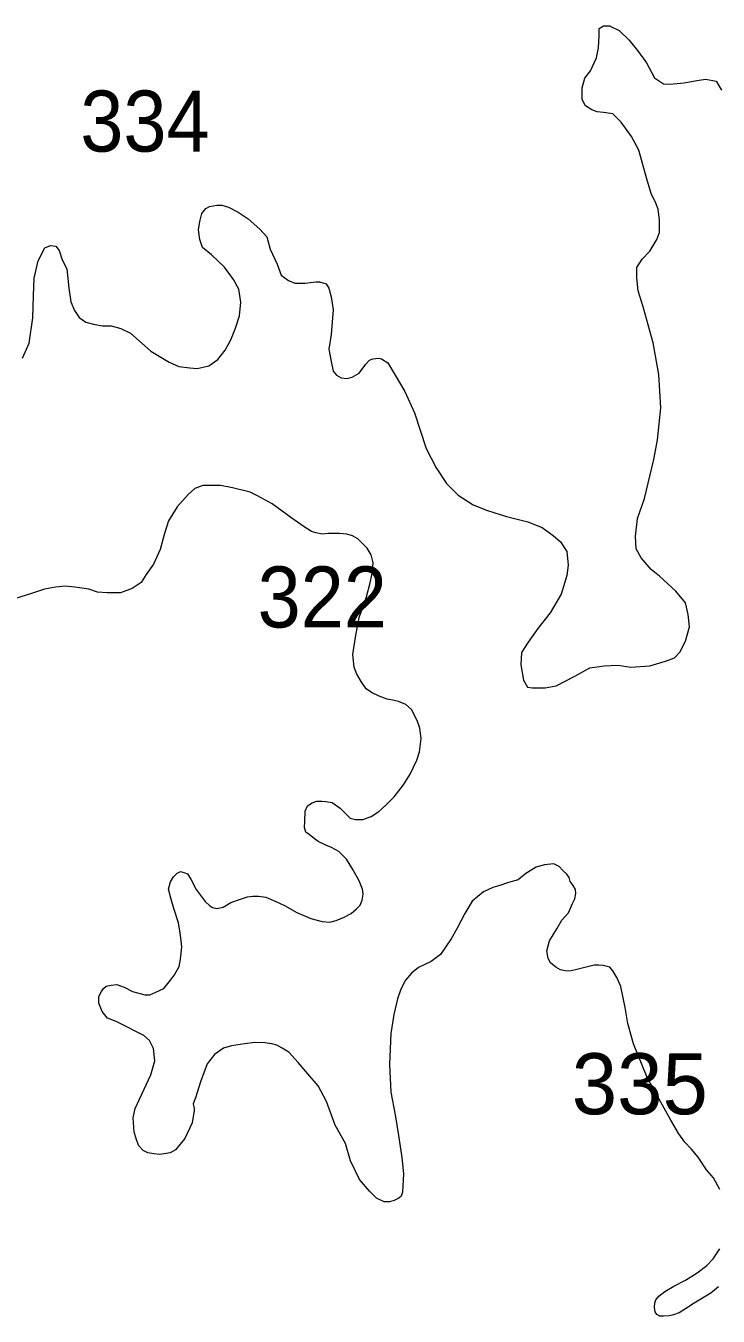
# Model space of a CAD drawing. Extents: x 445.4 to 500, y 8728.7 to 8784.
# Drawn here: x 464.741 to 466.557, y 8752.772 to 8756.155 of the extents above; entities that cross this region are included whole.
import ezdxf

# ---------------------------------------------------------------- set-up
doc = ezdxf.new("R2010")
doc.units = 0
doc.header["$LTSCALE"] = 0.064
doc.layers.add('2', color=7, linetype='Continuous', lineweight=13)
doc.layers.add('21', color=7, linetype='Continuous')

msp = doc.modelspace()

# ---------------------------------------------------------------- linework, layer by layer
at = {"layer": '2'}
for points in [[(465.5561, 8755.2392), (465.568, 8755.2324), (465.5834, 8755.2307), (465.597, 8755.2341), (465.6158, 8755.2443), (465.6329, 8755.2681), (465.6431, 8755.2784), (465.6517, 8755.2818), (465.667, 8755.2835), (465.6739, 8755.2818), (465.6909, 8755.2715), (465.7097, 8755.2392), (465.7353, 8755.1966), (465.7609, 8755.1404), (465.7916, 8755.0467), (465.8177, 8754.9963), (465.845, 8754.9554), (465.8757, 8754.9247), (465.9149, 8754.8992), (465.9525, 8754.8839), (466.002, 8754.8685), (466.0583, 8754.8549), (466.0958, 8754.8396), (466.1249, 8754.8191), (466.1436, 8754.8021), (466.1607, 8754.7765), (466.1641, 8754.7408), (466.1607, 8754.7135), (466.1457, 8754.6651), (466.1166, 8754.6157), (466.0842, 8754.5748), (466.0586, 8754.539), (466.0415, 8754.5118), (466.0398, 8754.4794), (466.0468, 8754.4398), (466.0571, 8754.4211), (466.0707, 8754.4194), (466.1031, 8754.4194), (466.1321, 8754.4245), (466.1816, 8754.45), (466.2209, 8754.4722), (466.2584, 8754.4773), (466.2943, 8754.479), (466.3284, 8754.4739), (466.3779, 8754.4773), (466.4189, 8754.4892), (466.4428, 8754.4977), (466.4564, 8754.513), (466.4718, 8754.542), (466.482, 8754.5795), (466.4786, 8754.6118), (466.4718, 8754.6425), (466.4462, 8754.6732), (466.4035, 8754.7123), (466.3813, 8754.7294), (466.3557, 8754.76), (466.3421, 8754.7839), (466.3405, 8754.8172), (466.3456, 8754.8632), (466.3644, 8754.916), (466.3883, 8755.0182), (466.3985, 8755.0693), (466.4071, 8755.1538), (466.402, 8755.2407), (466.3866, 8755.3242), (466.361, 8755.4178), (466.3473, 8755.4598), (466.3439, 8755.4938), (466.3439, 8755.5211), (466.3576, 8755.5432), (466.378, 8755.5637), (466.3968, 8755.5943), (466.4036, 8755.6131), (466.4036, 8755.6454), (466.4002, 8755.6744), (466.3934, 8755.6897), (466.3814, 8755.7153), (466.3695, 8755.7562), (466.349, 8755.8287), (466.3302, 8755.8645), (466.3029, 8755.902), (466.2807, 8755.9241), (466.2569, 8755.9275), (466.2398, 8755.9292), (466.2261, 8755.9344), (466.2091, 8755.9446), (466.2005, 8755.9616), (466.2005, 8755.9923), (466.2074, 8756.0178), (466.2227, 8756.0366), (466.2381, 8756.0706), (466.2432, 8756.0968), (466.245, 8756.1292), (466.245, 8756.1479), (466.2569, 8756.1548), (466.2723, 8756.1548), (466.2979, 8756.1428), (466.3235, 8756.1173), (466.3456, 8756.09), (466.3695, 8756.0577), (466.39, 8756.0185)], [(466.39, 8756.0185), (466.4139, 8756.0031), (466.4293, 8756.0014), (466.4685, 8756.0049), (466.501, 8756.0117), (466.5248, 8756.0151), (466.5522, 8756.01), (466.5658, 8755.9861)], [(464.7326, 8755.2838), (464.7497, 8755.323), (464.7599, 8755.3894), (464.7616, 8755.4474), (464.7633, 8755.4934), (464.7736, 8755.5383), (464.7907, 8755.5724), (464.806, 8755.5792), (464.8197, 8755.5775), (464.8282, 8755.5656), (464.8368, 8755.5417), (464.8487, 8755.5179), (464.8538, 8755.4668), (464.8589, 8755.431), (464.8692, 8755.4089), (464.8811, 8755.3901), (464.8982, 8755.3782), (464.9221, 8755.3714), (464.9426, 8755.368), (464.9648, 8755.368), (464.9904, 8755.3612), (465.016, 8755.3492), (465.0467, 8755.322), (465.0689, 8755.3016), (465.1172, 8755.2735), (465.1428, 8755.2616), (465.1718, 8755.2582), (465.1905, 8755.2565), (465.2213, 8755.2633), (465.2452, 8755.2803), (465.2639, 8755.3042), (465.2793, 8755.3314), (465.2912, 8755.3621), (465.3015, 8755.3945), (465.3049, 8755.4302), (465.2998, 8755.4643), (465.2861, 8755.4898), (465.2622, 8755.5222), (465.2281, 8755.5546), (465.2045, 8755.5741), (465.1977, 8755.5945), (465.1943, 8755.6201), (465.1977, 8755.6422), (465.2028, 8755.6627), (465.2131, 8755.6763), (465.2233, 8755.6814), (465.2421, 8755.6848), (465.2557, 8755.6848), (465.2728, 8755.6797), (465.2984, 8755.6661), (465.324, 8755.6491), (465.3547, 8755.6218), (465.3735, 8755.6014), (465.382, 8755.569), (465.4008, 8755.5298), (465.411, 8755.5009), (465.4298, 8755.4872), (465.4469, 8755.4804), (465.4742, 8755.4804), (465.5015, 8755.4838), (465.5117, 8755.4838), (465.5288, 8755.4787), (465.5356, 8755.4668), (465.5425, 8755.4446), (465.5476, 8755.4106), (465.5425, 8755.3458), (465.5356, 8755.3073), (465.5424, 8755.275), (465.5476, 8755.2494), (465.5561, 8755.2392)], [(465.6064, 8754.0741), (465.6254, 8754.0741), (465.6474, 8754.0821), (465.6675, 8754.0951), (465.6855, 8754.1121), (465.7075, 8754.1341), (465.7315, 8754.165), (465.7495, 8754.193), (465.7669, 8754.2295), (465.7739, 8754.2515), (465.7779, 8754.2864), (465.7749, 8754.3134), (465.7679, 8754.3334), (465.7529, 8754.3624), (465.7378, 8754.376), (465.7188, 8754.384), (465.7028, 8754.387), (465.6888, 8754.39), (465.6678, 8754.3979), (465.6478, 8754.4069), (465.6338, 8754.4169), (465.6207, 8754.4359), (465.6087, 8754.4569), (465.6027, 8754.4739), (465.6007, 8754.4898), (465.5987, 8754.5068), (465.6061, 8754.552), (465.6158, 8754.604), (465.6351, 8754.658), (465.6447, 8754.6946), (465.6505, 8754.7236), (465.6525, 8754.7467), (465.6467, 8754.7679), (465.637, 8754.7853), (465.6216, 8754.8007), (465.6119, 8754.8103), (465.5984, 8754.818), (465.5829, 8754.8219), (465.5636, 8754.8238), (465.5346, 8754.8238), (465.5192, 8754.8219), (465.5018, 8754.8257), (465.4902, 8754.8296), (465.4709, 8754.8412), (465.4361, 8754.8662), (465.3873, 8754.9014), (465.3487, 8754.9227), (465.3293, 8754.9323), (465.283, 8754.9439), (465.2521, 8754.9496), (465.2231, 8754.9496), (465.2057, 8754.9496), (465.1845, 8754.9419), (465.1671, 8754.9265), (465.1381, 8754.8937), (465.115, 8754.8571), (465.1053, 8754.8243), (465.0937, 8754.7819), (465.0763, 8754.7434), (465.057, 8754.7164), (465.0435, 8754.6952), (465.0203, 8754.6798), (464.9894, 8754.6682), (464.9546, 8754.6682), (464.9295, 8754.6701), (464.9064, 8754.6778), (464.8697, 8754.6836), (464.8445, 8754.6855), (464.8194, 8754.6836), (464.7905, 8754.6778), (464.7557, 8754.6663), (464.6833, 8754.644)], [(465.1202, 8753.2001), (465.1042, 8753.1976), (465.0919, 8753.1964), (465.0772, 8753.1976), (465.0612, 8753.2001), (465.0489, 8753.2062), (465.0378, 8753.2185), (465.0317, 8753.2344), (465.0256, 8753.2553), (465.0231, 8753.2921), (465.028, 8753.3166), (465.0391, 8753.3412), (465.0695, 8753.4049), (465.0795, 8753.4419), (465.0765, 8753.4738), (465.0655, 8753.4948), (465.0505, 8753.5078), (465.0294, 8753.5188), (465.0024, 8753.5328), (464.9784, 8753.5447), (464.9554, 8753.5537), (464.9414, 8753.5707), (464.9331, 8753.5925), (464.9331, 8753.6104), (464.9401, 8753.6234), (464.9451, 8753.6314), (464.9522, 8753.6374), (464.9652, 8753.6404), (464.9802, 8753.6414), (464.9992, 8753.6344), (465.0212, 8753.6234), (465.0532, 8753.6144), (465.0662, 8753.6144), (465.0823, 8753.6214), (465.1033, 8753.6314), (465.1203, 8753.6534), (465.1313, 8753.6674), (465.1433, 8753.6893), (465.1473, 8753.7083), (465.1503, 8753.7403), (465.1473, 8753.7712), (465.1413, 8753.8032), (465.1295, 8753.8408), (465.1215, 8753.8677), (465.1155, 8753.8917), (465.1205, 8753.9107), (465.1285, 8753.9237), (465.1385, 8753.9336), (465.1465, 8753.9376), (465.1555, 8753.9356), (465.1656, 8753.9317), (465.1746, 8753.9157), (465.1876, 8753.8907), (465.2116, 8753.8597), (465.2236, 8753.8477), (465.2306, 8753.8438), (465.2426, 8753.8408), (465.2586, 8753.8448), (465.2786, 8753.8567), (465.3047, 8753.8657), (465.3227, 8753.8717), (465.3367, 8753.8737), (465.3517, 8753.8737), (465.3707, 8753.8707), (465.3967, 8753.8597), (465.4197, 8753.8487), (465.4518, 8753.8308), (465.4888, 8753.8148), (465.5183, 8753.8068), (465.5383, 8753.8048), (465.5554, 8753.8098), (465.5764, 8753.8187), (465.5944, 8753.8277), (465.6084, 8753.8397), (465.6184, 8753.8497), (465.6234, 8753.8627), (465.6264, 8753.8787), (465.6244, 8753.8917), (465.6154, 8753.9136), (465.5994, 8753.9436), (465.5824, 8753.9706), (465.5624, 8753.9902), (465.5434, 8754.0012), (465.5284, 8754.0072), (465.5083, 8754.0162), (465.4943, 8754.0272), (465.4843, 8754.0352), (465.4753, 8754.0412), (465.4723, 8754.0532), (465.4733, 8754.0691), (465.4743, 8754.0961), (465.4803, 8754.1101), (465.4923, 8754.1181), (465.5043, 8754.1221), (465.5174, 8754.1221), (465.5284, 8754.1211), (465.5444, 8754.1191), (465.5654, 8754.1041), (465.5824, 8754.0871), (465.5924, 8754.0781), (465.6064, 8754.0741)], [(466.4328, 8753.2859), (466.3711, 8753.3982), (466.3354, 8753.4866), (466.3207, 8753.5394), (466.3133, 8753.5811), (466.3022, 8753.6363), (466.2912, 8753.6605), (466.2813, 8753.6777), (466.2727, 8753.6875), (466.2629, 8753.6899), (466.2567, 8753.6912), (466.2444, 8753.6924), (466.2321, 8753.6924), (466.2112, 8753.6875), (466.183, 8753.6801), (466.167, 8753.6765), (466.1559, 8753.6777), (466.1436, 8753.6801), (466.1313, 8753.6875), (466.1178, 8753.6985), (466.1116, 8753.7096), (466.108, 8753.7304), (466.1153, 8753.7562), (466.1338, 8753.7881), (466.1473, 8753.8102), (466.1645, 8753.8298), (466.1756, 8753.8544), (466.1817, 8753.8667), (466.1842, 8753.8802), (466.1828, 8753.8907), (466.1766, 8753.9017), (466.1693, 8753.9115), (466.1668, 8753.9226), (466.1607, 8753.9312), (466.1496, 8753.941), (466.1398, 8753.9508), (466.1262, 8753.9582), (466.1016, 8753.9557), (466.0795, 8753.9496), (466.0525, 8753.9324), (466.0328, 8753.9164), (466.007, 8753.9091), (465.9848, 8753.9017), (465.9664, 8753.8956), (465.9418, 8753.8845), (465.9123, 8753.86), (465.8926, 8753.8281), (465.8717, 8753.7876), (465.857, 8753.7618), (465.8291, 8753.7204), (465.8046, 8753.702), (465.7714, 8753.686), (465.7529, 8753.6713), (465.7369, 8753.6529), (465.7246, 8753.6296), (465.716, 8753.6038), (465.7062, 8753.5633), (465.6988, 8753.513), (465.6951, 8753.4323), (465.6988, 8753.3599), (465.7099, 8753.2998), (465.7185, 8753.2458), (465.7271, 8753.1881), (465.732, 8753.1456), (465.7296, 8753.0977), (465.7259, 8753.0867), (465.7197, 8753.0818), (465.7074, 8753.0756), (465.6951, 8753.0719), (465.6816, 8753.0719), (465.6607, 8753.0818), (465.6423, 8753.1002), (465.6165, 8753.1308), (465.5931, 8753.1799), (465.5796, 8753.2253), (465.5525, 8753.2732), (465.5303, 8753.3353), (465.5082, 8753.3758), (465.4811, 8753.4077), (465.4553, 8753.4371), (465.4307, 8753.4641), (465.4135, 8753.4752), (465.4, 8753.4826), (465.3865, 8753.4862), (465.368, 8753.4887), (465.3422, 8753.4899), (465.3152, 8753.4862), (465.2807, 8753.4813), (465.2598, 8753.4752), (465.2365, 8753.458), (465.2168, 8753.4335), (465.1996, 8753.3868), (465.1873, 8753.3476), (465.1799, 8753.3292), (465.1824, 8753.3169), (465.1824, 8753.3108), (465.1811, 8753.3009), (465.1775, 8753.2788), (465.1583, 8753.2381), (465.1337, 8753.2087), (465.1202, 8753.2001)], [(466.5613, 8753.1047), (466.5448, 8753.1353), (466.5268, 8753.1563), (466.5051, 8753.1892), (466.4869, 8753.211), (466.4697, 8753.2282), (466.4537, 8753.2503), (466.4328, 8753.2859)], [(466.5578, 8752.8494), (466.5383, 8752.8329), (466.4944, 8752.8067), (466.4719, 8752.7917), (466.4546, 8752.7812), (466.4404, 8752.776), (466.4291, 8752.773), (466.4141, 8752.7723), (466.4044, 8752.7723), (466.3961, 8752.7767), (466.3924, 8752.7835), (466.3901, 8752.7955), (466.3909, 8752.8074), (466.3939, 8752.8149), (466.4021, 8752.8246), (466.4171, 8752.8366), (466.4411, 8752.8508), (466.4719, 8752.8666), (466.5019, 8752.886), (466.5274, 8752.9055), (466.5439, 8752.9227), (466.5621, 8752.9486)]]:
    msp.add_lwpolyline(points, dxfattribs=at)

# ---------------------------------------------------------------- texts
at = {"layer": '21', "width": 0.95}
for s, p in [('334', (464.8841, 8755.8251)), ('322', (465.3492, 8754.5776))]:
    msp.add_text(s, height=0.16, dxfattribs=at).set_placement(p)
at = {"layer": '21'}
msp.add_text('335', height=0.16, dxfattribs=at).set_placement((466.1733, 8753.3016))

doc.saveas('drawing.dxf')
